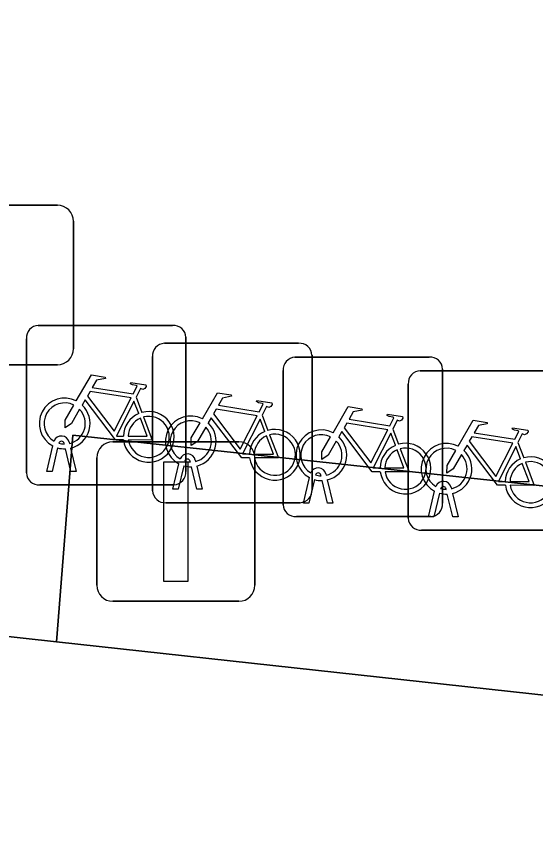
# Model space of a CAD drawing. Extents: x 162026 to 163502, y 387295 to 388169.
# Drawn here: x 162295.21 to 162298.46, y 387547.55 to 387552.67 of the extents above; entities that cross this region are included whole.
import ezdxf

# ---------------------------------------------------------------- set-up
doc = ezdxf.new("R2010")
doc.units = 0
for name, color, linetype in [('IMGEO_Fietsenrek', 7, 'Continuous'), ('IMGEO_Groenvoorziening', 7, 'Continuous'), ('IMGEO_Lichtmast', 7, 'Continuous'), ('IMGEO_Rijbaan_lokaal_gesloten', 7, 'Continuous'), ('IMGEO_Verkeersbordpaal', 7, 'Continuous'), ('IMGEO_Voetpad_open', 7, 'Continuous')]:
    doc.layers.add(name, color=color, linetype=linetype)

msp = doc.modelspace()

# ---------------------------------------------------------------- linework, layer by layer
at = {"layer": 'IMGEO_Fietsenrek'}
for p, q in [((162295.3469, 387550.7375), (162296.1878, 387550.7375)), ((162296.1878, 387550.7375), (162295.3469, 387550.7375)), ((162295.2725, 387549.8129), (162295.2725, 387550.6538)), ((162295.2725, 387550.6538), (162295.2725, 387549.8129)), ((162296.2715, 387550.6631), (162296.2715, 387549.8222)), ((162296.2715, 387549.8222), (162296.2715, 387550.6631)), ((162296.1369, 387550.6255), (162296.9778, 387550.6255)), ((162296.9778, 387550.6255), (162296.1369, 387550.6255)), ((162296.0625, 387549.7009), (162296.0625, 387550.5418)), ((162296.0625, 387550.5418), (162296.0625, 387549.7009)), ((162296.9549, 387550.5385), (162297.7958, 387550.5385)), ((162297.7958, 387550.5385), (162296.9549, 387550.5385)), ((162297.0615, 387550.5511), (162297.0615, 387549.7102)), ((162297.0615, 387549.7102), (162297.0615, 387550.5511)), ((162296.8805, 387549.6139), (162296.8805, 387550.4548)), ((162296.8805, 387550.4548), (162296.8805, 387549.6139)), ((162297.7389, 387550.4535), (162298.5798, 387550.4535)), ((162298.5798, 387550.4535), (162297.7389, 387550.4535)), ((162297.8795, 387550.4641), (162297.8795, 387549.6232)), ((162297.8795, 387549.6232), (162297.8795, 387550.4641)), ((162297.6645, 387549.5289), (162297.6645, 387550.3698)), ((162297.6645, 387550.3698), (162297.6645, 387549.5289)), ((162295.9592, 387550.2872), (162295.9955, 387550.192)), ((162296.7492, 387550.1752), (162296.7855, 387550.08)), ((162297.5672, 387550.0882), (162297.6035, 387549.993)), ((162295.3995, 387549.8223), (162295.4378, 387549.9823)), ((162295.5099, 387549.9939), (162295.5089, 387549.9982)), ((162295.5406, 387550.0054), (162295.5424, 387549.9975)), ((162298.3512, 387550.0032), (162298.3875, 387549.908)), ((162295.4682, 387549.9701), (162295.4329, 387549.8223)), ((162295.551, 387549.8223), (162295.5171, 387549.964)), ((162295.5494, 387549.9683), (162295.5844, 387549.8223)), ((162296.1895, 387549.7103), (162296.2278, 387549.8703)), ((162296.2999, 387549.8819), (162296.2989, 387549.8862)), ((162296.3306, 387549.8934), (162296.3324, 387549.8855)), ((162295.4329, 387549.8223), (162295.3995, 387549.8223)), ((162295.5844, 387549.8223), (162295.551, 387549.8223)), ((162296.2582, 387549.8581), (162296.2229, 387549.7103)), ((162296.341, 387549.7103), (162296.3071, 387549.852)), ((162296.3394, 387549.8563), (162296.3744, 387549.7103)), ((162297.0075, 387549.6233), (162297.0458, 387549.7833)), ((162297.0762, 387549.7711), (162297.0409, 387549.6233)), ((162297.1179, 387549.7949), (162297.1169, 387549.7992)), ((162297.1486, 387549.8064), (162297.1504, 387549.7985)), ((162297.1574, 387549.7693), (162297.1924, 387549.6233)), ((162296.1971, 387549.7385), (162295.3562, 387549.7385)), ((162295.3562, 387549.7385), (162296.1971, 387549.7385)), ((162297.159, 387549.6233), (162297.1251, 387549.765)), ((162297.9019, 387549.7099), (162297.9009, 387549.7142)), ((162297.9326, 387549.7214), (162297.9344, 387549.7135)), ((162296.2229, 387549.7103), (162296.1895, 387549.7103)), ((162296.3744, 387549.7103), (162296.341, 387549.7103)), ((162297.7915, 387549.5383), (162297.8298, 387549.6983)), ((162297.8602, 387549.6861), (162297.8249, 387549.5383)), ((162297.943, 387549.5383), (162297.9091, 387549.68)), ((162297.9414, 387549.6843), (162297.9764, 387549.5383)), ((162296.9871, 387549.6265), (162296.1462, 387549.6265)), ((162296.1462, 387549.6265), (162296.9871, 387549.6265)), ((162297.0409, 387549.6233), (162297.0075, 387549.6233)), ((162297.1924, 387549.6233), (162297.159, 387549.6233)), ((162297.8051, 387549.5395), (162296.9642, 387549.5395)), ((162296.9642, 387549.5395), (162297.8051, 387549.5395)), ((162297.8249, 387549.5383), (162297.7915, 387549.5383)), ((162297.9764, 387549.5383), (162297.943, 387549.5383)), ((162298.5891, 387549.4545), (162297.7482, 387549.4545)), ((162297.7482, 387549.4545), (162298.5891, 387549.4545))]:
    msp.add_line(p, q, dxfattribs=at)
for points in [[(162295.5851, 387550.2642), (162295.6798, 387550.4277), (162295.766, 387550.4139), (162295.7677, 387550.4052), (162295.7116, 387550.3943), (162295.6854, 387550.349), (162295.9406, 387550.3082)], [(162295.9406, 387550.3082), (162295.9656, 387550.357), (162295.9605, 387550.361), (162295.9373, 387550.3647), (162295.9246, 387550.3722), (162295.9236, 387550.3753), (162295.9258, 387550.3799), (162296.0206, 387550.3648), (162296.0229, 387550.3545), (162296.0135, 387550.3421), (162296.0011, 387550.3357), (162295.9866, 387550.3419), (162295.9592, 387550.2872)], [(162295.9277, 387550.283), (162295.6709, 387550.324), (162295.6542, 387550.2952), (162295.8212, 387550.0749), (162295.9277, 387550.283)], [(162296.3751, 387550.1522), (162296.4698, 387550.3157), (162296.556, 387550.3019), (162296.5577, 387550.2932), (162296.5016, 387550.2823), (162296.4754, 387550.237), (162296.7306, 387550.1962)], [(162295.6058, 387550.2117), (162295.5542, 387550.1225), (162295.5143, 387550.0965), (162295.5155, 387550.144), (162295.57, 387550.2382)], [(162295.8808, 387550.0195), (162295.8311, 387550.0196), (162295.6404, 387550.2713), (162295.6214, 387550.2385)], [(162295.9757, 387550.185), (162295.9464, 387550.2618), (162295.837, 387550.0437), (162295.8797, 387550.0436)], [(162296.7306, 387550.1962), (162296.7556, 387550.245), (162296.7505, 387550.249), (162296.7273, 387550.2527), (162296.7146, 387550.2602), (162296.7136, 387550.2633), (162296.7158, 387550.2679), (162296.8106, 387550.2528), (162296.8129, 387550.2425), (162296.8035, 387550.2301), (162296.7911, 387550.2237), (162296.7766, 387550.2299), (162296.7492, 387550.1752)], [(162297.1931, 387550.0652), (162297.2878, 387550.2287), (162297.374, 387550.2149), (162297.3757, 387550.2062), (162297.3196, 387550.1953), (162297.2934, 387550.15), (162297.5486, 387550.1092)], [(162296.7177, 387550.171), (162296.4609, 387550.212), (162296.4442, 387550.1832), (162296.6112, 387549.9629), (162296.7177, 387550.171)], [(162297.5486, 387550.1092), (162297.5736, 387550.158), (162297.5685, 387550.162), (162297.5453, 387550.1657), (162297.5326, 387550.1732), (162297.5316, 387550.1763), (162297.5338, 387550.1809), (162297.6286, 387550.1658), (162297.6309, 387550.1555), (162297.6215, 387550.1431), (162297.6091, 387550.1367), (162297.5946, 387550.1429), (162297.5672, 387550.0882)], [(162295.9097, 387550.0435), (162296.0296, 387550.0433), (162295.9864, 387550.1569)], [(162296.0062, 387550.1638), (162296.0612, 387550.0192), (162295.9111, 387550.0195)], [(162296.3958, 387550.0997), (162296.3442, 387550.0105), (162296.3043, 387549.9845), (162296.3055, 387550.032), (162296.36, 387550.1262)], [(162296.6708, 387549.9075), (162296.6211, 387549.9076), (162296.4304, 387550.1593), (162296.4114, 387550.1265)], [(162296.7657, 387550.073), (162296.7364, 387550.1498), (162296.627, 387549.9317), (162296.6697, 387549.9316)], [(162297.5357, 387550.084), (162297.2789, 387550.125), (162297.2622, 387550.0962), (162297.4292, 387549.8759), (162297.5357, 387550.084)], [(162297.9771, 387549.9802), (162298.0718, 387550.1437), (162298.158, 387550.1299), (162298.1597, 387550.1212), (162298.1036, 387550.1103), (162298.0774, 387550.065), (162298.3326, 387550.0242)], [(162298.3326, 387550.0242), (162298.3576, 387550.073), (162298.3525, 387550.077), (162298.3293, 387550.0807), (162298.3166, 387550.0882), (162298.3156, 387550.0913), (162298.3178, 387550.0959), (162298.4126, 387550.0808), (162298.4149, 387550.0705), (162298.4055, 387550.0581), (162298.3931, 387550.0517), (162298.3786, 387550.0579), (162298.3512, 387550.0032)], [(162296.6997, 387549.9315), (162296.8196, 387549.9313), (162296.7764, 387550.0449)], [(162296.7962, 387550.0518), (162296.8512, 387549.9072), (162296.7011, 387549.9075)], [(162297.2138, 387550.0127), (162297.1622, 387549.9235), (162297.1223, 387549.8975), (162297.1235, 387549.945), (162297.178, 387550.0392)], [(162297.4888, 387549.8205), (162297.4391, 387549.8206), (162297.2484, 387550.0723), (162297.2294, 387550.0395)], [(162297.5837, 387549.986), (162297.5544, 387550.0628), (162297.445, 387549.8447), (162297.4877, 387549.8446)], [(162298.3197, 387549.999), (162298.0629, 387550.04), (162298.0462, 387550.0112), (162298.2132, 387549.7909), (162298.3197, 387549.999)], [(162298.2728, 387549.7355), (162298.2231, 387549.7356), (162298.0324, 387549.9873), (162298.0134, 387549.9545)], [(162298.3677, 387549.901), (162298.3384, 387549.9778), (162298.229, 387549.7597), (162298.2717, 387549.7596)], [(162297.5177, 387549.8445), (162297.6376, 387549.8443), (162297.5944, 387549.9579)], [(162297.6142, 387549.9648), (162297.6692, 387549.8202), (162297.5191, 387549.8205)], [(162297.9978, 387549.9277), (162297.9462, 387549.8385), (162297.9063, 387549.8125), (162297.9075, 387549.86), (162297.962, 387549.9542)], [(162298.3017, 387549.7595), (162298.4216, 387549.7593), (162298.3784, 387549.8729)], [(162298.3982, 387549.8798), (162298.4532, 387549.7352), (162298.3031, 387549.7355)]]:
    msp.add_lwpolyline(points, dxfattribs=at)
for centre, radius, start, end in [((162295.3502, 387550.6596), 0.0779, 92.4484, 184.2845), ((162295.3502, 387550.6596), 0.0779, 92.4484, 184.2845), ((162296.1936, 387550.6598), 0.0779, 2.4484, 94.2845), ((162296.1936, 387550.6598), 0.0779, 2.4484, 94.2845), ((162296.1402, 387550.5476), 0.0779, 92.4484, 184.2845), ((162296.1402, 387550.5476), 0.0779, 92.4484, 184.2845), ((162296.9836, 387550.5478), 0.0779, 2.4484, 94.2845), ((162296.9836, 387550.5478), 0.0779, 2.4484, 94.2845), ((162296.9582, 387550.4606), 0.0779, 92.4484, 184.2845), ((162296.9582, 387550.4606), 0.0779, 92.4484, 184.2845), ((162297.8016, 387550.4608), 0.0779, 2.4484, 94.2845), ((162297.8016, 387550.4608), 0.0779, 2.4484, 94.2845), ((162297.7422, 387550.3756), 0.0779, 92.4484, 184.2845), ((162297.7422, 387550.3756), 0.0779, 92.4484, 184.2845), ((162295.5121, 387550.1229), 0.159, 62.6766, 242.1369), ((162295.5121, 387550.1229), 0.129, 63.3192, 238.903), ((162295.5121, 387550.1229), 0.159, 283.5766, 46.6042), ((162295.5121, 387550.1229), 0.129, 283.6043, 43.4302), ((162296.0387, 387550.0389), 0.159, 113.3408, 178.3217), ((162296.0387, 387550.0389), 0.159, 187.0065, 105.7708), ((162296.0387, 387550.0389), 0.129, 113.923, 177.9556), ((162296.0387, 387550.0389), 0.129, 188.6715, 104.5883), ((162296.3021, 387550.0109), 0.159, 62.6766, 242.1369), ((162296.3021, 387550.0109), 0.129, 63.3192, 238.903), ((162296.3021, 387550.0109), 0.159, 283.5766, 46.6042), ((162296.3021, 387550.0109), 0.129, 283.6043, 43.4302), ((162296.8287, 387549.9269), 0.159, 187.0065, 105.7708), ((162297.1201, 387549.9239), 0.159, 62.6766, 242.1369), ((162295.4919, 387549.9943), 0.0499, 12.8025, 158.6934), ((162296.8287, 387549.9269), 0.159, 113.3408, 178.3217), ((162296.8287, 387549.9269), 0.129, 113.923, 177.9556), ((162296.8287, 387549.9269), 0.129, 188.6715, 104.5883), ((162297.1201, 387549.9239), 0.129, 63.3192, 238.903), ((162297.1201, 387549.9239), 0.159, 283.5766, 46.6042), ((162295.4919, 387549.9943), 0.0174, 12.8025, 163.4502), ((162295.5121, 387550.1229), 0.129, 253.415, 269.0204), ((162297.1201, 387549.9239), 0.129, 283.6043, 43.4302), ((162297.6467, 387549.8399), 0.159, 113.3408, 178.3217), ((162297.6467, 387549.8399), 0.159, 187.0065, 105.7708), ((162297.9041, 387549.8389), 0.159, 62.6766, 242.1369), ((162295.5121, 387550.1229), 0.159, 253.9967, 271.7867), ((162296.2819, 387549.8823), 0.0499, 12.8025, 158.6934), ((162297.6467, 387549.8399), 0.129, 113.923, 177.9556), ((162297.6467, 387549.8399), 0.129, 188.6715, 104.5883), ((162297.9041, 387549.8389), 0.129, 63.3192, 238.903), ((162297.9041, 387549.8389), 0.129, 283.6043, 43.4302), ((162297.9041, 387549.8389), 0.159, 283.5766, 46.6042), ((162296.2819, 387549.8823), 0.0174, 12.8025, 163.4502), ((162296.3021, 387550.0109), 0.129, 253.415, 269.0204), ((162298.4307, 387549.7549), 0.159, 113.3408, 178.3217), ((162298.4307, 387549.7549), 0.159, 187.0065, 105.7708), ((162298.4307, 387549.7549), 0.129, 113.923, 177.9556), ((162298.4307, 387549.7549), 0.129, 188.6715, 104.5883), ((162296.1938, 387549.8164), 0.0779, 272.4484, 4.2845), ((162296.1938, 387549.8164), 0.0779, 272.4484, 4.2845), ((162296.3021, 387550.0109), 0.159, 253.9967, 271.7867), ((162297.0999, 387549.7953), 0.0499, 12.8025, 158.6934), ((162295.3504, 387549.8162), 0.0779, 182.4484, 274.2845), ((162295.3504, 387549.8162), 0.0779, 182.4484, 274.2845), ((162297.1201, 387549.9239), 0.159, 253.9967, 271.7867), ((162297.0999, 387549.7953), 0.0174, 12.8025, 163.4502), ((162297.1201, 387549.9239), 0.129, 253.415, 269.0204), ((162297.8839, 387549.7103), 0.0499, 12.8025, 158.6934), ((162297.8839, 387549.7103), 0.0174, 12.8025, 163.4502), ((162297.9041, 387549.8389), 0.129, 253.415, 269.0204), ((162296.1404, 387549.7042), 0.0779, 182.4484, 274.2845), ((162296.1404, 387549.7042), 0.0779, 182.4484, 274.2845), ((162296.9838, 387549.7044), 0.0779, 272.4484, 4.2845), ((162296.9838, 387549.7044), 0.0779, 272.4484, 4.2845), ((162297.9041, 387549.8389), 0.159, 253.9967, 271.7867), ((162296.9584, 387549.6172), 0.0779, 182.4484, 274.2845), ((162296.9584, 387549.6172), 0.0779, 182.4484, 274.2845), ((162297.8018, 387549.6174), 0.0779, 272.4484, 4.2845), ((162297.8018, 387549.6174), 0.0779, 272.4484, 4.2845), ((162297.7424, 387549.5322), 0.0779, 182.4484, 274.2845), ((162297.7424, 387549.5322), 0.0779, 182.4484, 274.2845)]:
    msp.add_arc(centre, radius, start, end, dxfattribs=at)
at = {"layer": 'IMGEO_Groenvoorziening'}
msp.add_lwpolyline([(162320.504, 387547.333), (162317.521, 387547.632), (162304.856, 387549.053), (162301.909, 387549.364), (162295.563, 387550.049), (162295.461, 387548.755), (162300.729, 387548.178), (162318.59, 387546.192), (162331.98, 387544.706), (162335.41, 387544.327), (162338.051, 387544.035), (162338.197, 387545.367), (162335.201, 387545.678)], close=True, dxfattribs=at)
at = {"layer": 'IMGEO_Lichtmast'}
for p, q in [((162294.6771, 387551.4905), (162295.4669, 387551.4905)), ((162295.4669, 387551.4905), (162294.6771, 387551.4905)), ((162295.5669, 387551.3905), (162295.5669, 387550.5915)), ((162295.5669, 387550.5915), (162295.5669, 387551.3905)), ((162295.4669, 387550.4915), (162294.6771, 387550.4915)), ((162294.6771, 387550.4915), (162295.4669, 387550.4915))]:
    msp.add_line(p, q, dxfattribs=at)
for centre, start, end in [((162295.4669, 387551.3905), 0, 90), ((162295.4669, 387551.3905), 360, 90), ((162295.4669, 387550.5915), 270, 0), ((162295.4669, 387550.5915), 270, 0)]:
    msp.add_arc(centre, 0.1, start, end, dxfattribs=at)
at = {"layer": 'IMGEO_Rijbaan_lokaal_gesloten'}
msp.add_lwpolyline([(162335.41, 387544.327), (162331.98, 387544.706), (162318.59, 387546.192), (162300.729, 387548.178), (162295.461, 387548.755), (162288.98, 387549.467), (162278.744, 387550.591)], dxfattribs=at)
at = {"layer": 'IMGEO_Verkeersbordpaal'}
for p, q in [((162295.8141, 387550.0075), (162296.6039, 387550.0075)), ((162296.6039, 387550.0075), (162295.8141, 387550.0075)), ((162295.7141, 387549.1085), (162295.7141, 387549.9075)), ((162295.7141, 387549.9075), (162295.7141, 387549.1085)), ((162296.7039, 387549.9075), (162296.7039, 387549.1085)), ((162296.7039, 387549.1085), (162296.7039, 387549.9075)), ((162296.6039, 387549.0085), (162295.8141, 387549.0085)), ((162295.8141, 387549.0085), (162296.6039, 387549.0085))]:
    msp.add_line(p, q, dxfattribs=at)
msp.add_lwpolyline([(162296.134, 387549.883), (162296.284, 387549.883), (162296.284, 387549.133), (162296.134, 387549.133), (162296.134, 387549.883)], dxfattribs=at)
for centre, start, end in [((162295.8141, 387549.9075), 90, 180), ((162295.8141, 387549.9075), 90, 180), ((162296.6039, 387549.9075), 0, 90), ((162296.6039, 387549.9075), 360, 90), ((162295.8141, 387549.1085), 180, 270), ((162295.8141, 387549.1085), 180, 270), ((162296.6039, 387549.1085), 270, 0), ((162296.6039, 387549.1085), 270, 0)]:
    msp.add_arc(centre, 0.1, start, end, dxfattribs=at)
at = {"layer": 'IMGEO_Voetpad_open'}
msp.add_lwpolyline([(162277.921, 387550.705), (162278.046, 387551.886), (162286.337, 387550.93), (162286.522, 387552.675), (162289.299, 387552.376), (162289.11, 387550.649), (162288.98, 387549.467), (162295.461, 387548.755), (162295.563, 387550.049), (162301.909, 387549.364), (162302.123, 387551.169), (162305.055, 387550.842), (162304.856, 387549.053), (162317.521, 387547.632)], dxfattribs=at)

doc.saveas('drawing.dxf')
